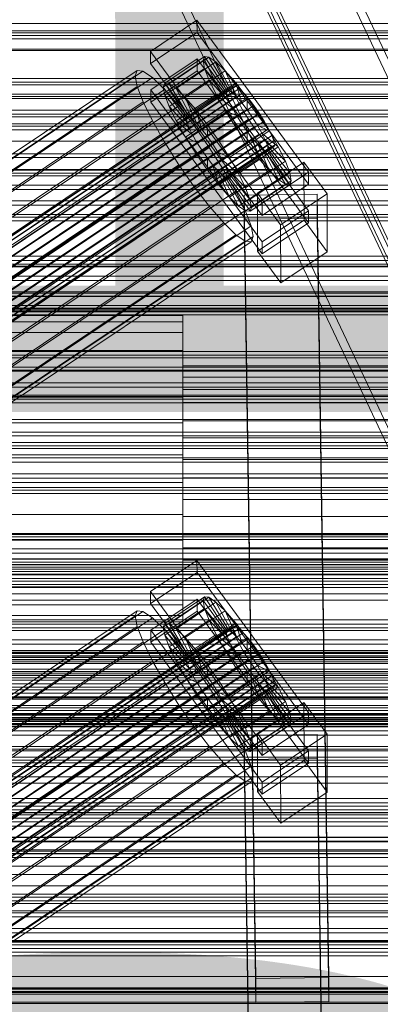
# Model space of a CAD drawing. Header units: millimetres. Extents: x -3490 to 61924, y -72580 to 6847.
# Tile 358 of 656: x 302 to 391, y -32882 to -32639. Entities that reach past the tile are written whole.
import ezdxf

# ---------------------------------------------------------------- set-up
doc = ezdxf.new("R2010")
doc.units = ezdxf.units.MM
for name, color, linetype, lineweight in [('COTAS_P', 1, 'Continuous', 0), ('frontal_C02', 7, 'Continuous', 0), ('frontal_C03', 7, 'Continuous', 0), ('frontal_C03-dry', 7, 'Continuous', 0), ('frontal_tolva', 7, 'Continuous', 0)]:
    doc.layers.add(name, color=color, linetype=linetype, lineweight=lineweight)
doc.dimstyles.new('R19_100', dxfattribs={"dimtxt": 250, "dimasz": 150, "dimexe": 150, "dimexo": 80, "dimgap": 100, "dimtad": 1, "dimtih": 1, "dimtoh": 1, "dimdsep": 46, "dimcen": 0.09, "dimadec": 0, "dimazin": 0, "dimtfac": 1, "dimtdec": 4, "dimtofl": 0, "dimtmove": 0, "dimatfit": 3, "dimfxl": 1, "dimtolj": 1, "dimtzin": 0, "dimarcsym": 0})

# ---------------------------------------------------------------- blocks, each defined once
blk = doc.blocks.new('DIM_R29_58')
at = {"layer": 'COTAS_P'}
for p, q in [((-150, -32300), (550, -32300)), ((550, -32300), (505, -32450)), ((550, -34900), (550, -32300)), ((550, -32300), (595, -32450)), ((550, -34900), (505, -34750)), ((550, -34900), (595, -34750)), ((-150, -34900), (550, -34900))]:
    blk.add_line(p, q, dxfattribs=at)
blk.add_text('2600 P', height=250, rotation=90, dxfattribs=at).set_placement((450, -33600))

msp = doc.modelspace()

# ---------------------------------------------------------------- linework, layer by layer
at = {"layer": 'frontal_C02'}
for p, q in [((299.114, -32450.056), (439.114, -32745.966)), ((439.114, -32750.735), (299.114, -32454.825)), ((420.886, -32753.824), (280.886, -32457.913)), ((420.886, -32758.593), (280.886, -32462.682)), ((299.114, -32494.763), (439.114, -32790.674)), ((439.114, -32795.443), (299.114, -32499.532)), ((420.886, -32798.531), (280.886, -32502.621)), ((420.886, -32803.3), (280.886, -32507.39)), ((334.501, -32646.938), (345.969, -32639.269)), ((345.969, -32639.269), (345.981, -32642.249)), ((345.969, -32639.269), (373.501, -32676.791)), ((345.981, -32642.249), (334.513, -32649.918)), ((373.513, -32679.772), (345.981, -32642.249)), ((334.513, -32649.918), (334.501, -32646.938)), ((362.033, -32684.46), (334.501, -32646.938)), ((334.513, -32649.918), (362.045, -32687.441)), ((334.539, -32656.475), (346.008, -32648.806)), ((337.64, -32655.776), (347.47, -32649.202)), ((338.005, -32654.816), (347.835, -32648.243)), ((339.088, -32654.934), (348.918, -32648.361)), ((340.816, -32656.122), (350.645, -32649.548)), ((346.008, -32648.806), (346.02, -32651.787)), ((346.008, -32648.806), (373.539, -32686.329)), ((347.835, -32648.243), (347.47, -32649.202)), ((347.47, -32649.202), (353.205, -32657.02)), ((347.47, -32649.202), (347.847, -32651.174)), ((348.918, -32648.361), (347.835, -32648.243)), ((347.835, -32648.243), (353.378, -32656.565)), ((350.645, -32649.548), (348.918, -32648.361)), ((348.918, -32648.361), (353.892, -32656.621)), ((352.899, -32651.724), (350.645, -32649.548)), ((350.645, -32649.548), (354.71, -32657.183)), ((146.872, -32774.936), (331.181, -32651.681)), ((148.32, -32775.094), (332.629, -32651.839)), ((331.181, -32651.681), (330.692, -32652.964)), ((332.629, -32651.839), (331.181, -32651.681)), ((334.938, -32653.427), (332.629, -32651.839)), ((346.02, -32651.787), (334.551, -32659.456)), ((338.017, -32657.748), (347.847, -32651.174)), ((343.069, -32658.298), (352.899, -32651.724)), ((373.551, -32689.309), (346.02, -32651.787)), ((347.847, -32651.174), (353.384, -32657.954)), ((347.847, -32651.174), (348.941, -32654.024)), ((355.525, -32654.741), (352.899, -32651.724)), ((352.899, -32651.724), (355.777, -32658.214)), ((146.383, -32776.219), (330.692, -32652.964)), ((150.629, -32776.681), (334.938, -32653.427)), ((330.692, -32652.964), (331.197, -32655.6)), ((337.95, -32656.336), (334.938, -32653.427)), ((337.64, -32655.776), (338.005, -32654.816)), ((343.549, -32663.139), (338.005, -32654.816)), ((338.005, -32654.816), (339.088, -32654.934)), ((339.111, -32660.597), (348.941, -32654.024)), ((345.695, -32661.314), (355.525, -32654.741)), ((348.941, -32654.024), (353.902, -32659.303)), ((348.941, -32654.024), (350.678, -32657.557)), ((358.345, -32658.392), (355.525, -32654.741)), ((355.525, -32654.741), (357.021, -32659.643)), ((141.045, -32798.899), (354.844, -32655.924)), ((141.218, -32798.445), (355.017, -32655.469)), ((141.224, -32799.833), (355.022, -32656.858)), ((141.731, -32798.501), (355.53, -32655.525)), ((142.549, -32799.063), (356.348, -32656.088)), ((143.617, -32800.094), (357.415, -32657.119)), ((146.887, -32778.855), (331.197, -32655.6)), ((153.641, -32779.59), (337.95, -32656.336)), ((331.197, -32655.6), (332.659, -32659.41)), ((334.551, -32659.456), (334.539, -32656.475)), ((362.071, -32693.998), (334.539, -32656.475)), ((343.376, -32663.593), (337.64, -32655.776)), ((338.017, -32657.748), (337.64, -32655.776)), ((341.461, -32660.368), (337.95, -32656.336)), ((344.062, -32663.195), (339.088, -32654.934)), ((339.088, -32654.934), (340.816, -32656.122)), ((344.88, -32663.757), (340.816, -32656.122)), ((340.816, -32656.122), (343.069, -32658.298)), ((353.205, -32657.02), (343.376, -32663.593)), ((353.378, -32656.565), (343.549, -32663.139)), ((353.892, -32656.621), (344.062, -32663.195)), ((354.71, -32657.183), (344.88, -32663.757)), ((353.205, -32657.02), (353.378, -32656.565)), ((353.384, -32657.954), (353.205, -32657.02)), ((353.378, -32656.565), (353.892, -32656.621)), ((353.892, -32656.621), (354.71, -32657.183)), ((354.71, -32657.183), (355.777, -32658.214)), ((355.017, -32655.469), (354.844, -32655.924)), ((354.844, -32655.924), (355.022, -32656.858)), ((355.53, -32655.525), (355.017, -32655.469)), ((355.022, -32656.858), (355.541, -32658.208)), ((356.348, -32656.088), (355.53, -32655.525)), ((357.415, -32657.119), (356.348, -32656.088)), ((358.659, -32658.547), (357.415, -32657.119)), ((141.742, -32801.183), (355.541, -32658.208)), ((144.861, -32801.523), (358.659, -32658.547)), ((148.35, -32782.664), (332.659, -32659.41)), ((332.659, -32659.41), (334.981, -32664.133)), ((334.551, -32659.456), (362.083, -32696.978)), ((343.554, -32664.527), (338.017, -32657.748)), ((339.111, -32660.597), (338.017, -32657.748)), ((340.848, -32664.131), (350.678, -32657.557)), ((345.947, -32664.788), (343.069, -32658.298)), ((343.069, -32658.298), (345.695, -32661.314)), ((353.384, -32657.954), (343.554, -32664.527)), ((353.902, -32659.303), (344.073, -32665.877)), ((355.777, -32658.214), (345.947, -32664.788)), ((357.021, -32659.643), (347.191, -32666.217)), ((358.345, -32658.392), (348.515, -32664.966)), ((350.678, -32657.557), (354.725, -32660.977)), ((350.678, -32657.557), (352.938, -32661.533)), ((353.902, -32659.303), (353.384, -32657.954)), ((354.725, -32660.977), (353.902, -32659.303)), ((355.541, -32658.208), (356.363, -32659.881)), ((355.777, -32658.214), (357.021, -32659.643)), ((357.021, -32659.643), (358.357, -32661.373)), ((358.357, -32661.373), (358.345, -32658.392)), ((361.166, -32662.429), (358.345, -32658.392)), ((359.995, -32660.277), (358.659, -32658.547)), ((142.565, -32802.857), (356.363, -32659.881)), ((143.635, -32804.74), (357.434, -32661.765)), ((359.995, -32660.277), (146.196, -32803.252)), ((147.533, -32805.165), (361.332, -32662.189)), ((157.152, -32783.623), (341.461, -32660.368)), ((344.073, -32665.877), (339.111, -32660.597)), ((340.848, -32664.131), (339.111, -32660.597)), ((345.231, -32665.249), (341.461, -32660.368)), ((343.108, -32668.107), (352.938, -32661.533)), ((354.725, -32660.977), (344.895, -32667.551)), ((347.191, -32666.217), (345.695, -32661.314)), ((345.695, -32661.314), (348.515, -32664.966)), ((348.527, -32667.946), (358.357, -32661.373)), ((352.938, -32661.533), (355.796, -32662.86)), ((352.938, -32661.533), (355.569, -32665.681)), ((355.796, -32662.86), (354.725, -32660.977)), ((356.363, -32659.881), (357.434, -32661.765)), ((357.434, -32661.765), (358.68, -32663.73)), ((358.357, -32661.373), (359.693, -32663.285)), ((361.332, -32662.189), (359.995, -32660.277)), ((362.578, -32664.154), (361.332, -32662.189)), ((144.881, -32806.705), (358.68, -32663.73)), ((148.779, -32807.129), (362.578, -32664.154)), ((150.672, -32787.387), (334.981, -32664.133)), ((334.981, -32664.133), (338.003, -32669.448)), ((344.895, -32667.551), (340.848, -32664.131)), ((343.108, -32668.107), (340.848, -32664.131)), ((343.549, -32663.139), (343.376, -32663.593)), ((343.376, -32663.593), (343.554, -32664.527)), ((344.062, -32663.195), (343.549, -32663.139)), ((343.554, -32664.527), (344.073, -32665.877)), ((344.88, -32663.757), (344.062, -32663.195)), ((345.947, -32664.788), (344.88, -32663.757)), ((355.796, -32662.86), (345.966, -32669.434)), ((359.693, -32663.285), (349.863, -32669.858)), ((351.336, -32669.003), (361.166, -32662.429)), ((357.042, -32664.825), (355.796, -32662.86)), ((358.68, -32663.73), (360.017, -32665.642)), ((361.166, -32662.429), (359.693, -32663.285)), ((359.693, -32663.285), (360.939, -32665.25)), ((363.797, -32666.577), (361.166, -32662.429)), ((363.648, -32666.037), (362.578, -32664.154)), ((146.218, -32808.617), (360.017, -32665.642)), ((149.85, -32809.013), (363.648, -32666.037)), ((345.231, -32665.249), (160.922, -32788.504)), ((344.073, -32665.877), (344.895, -32667.551)), ((349.002, -32670.646), (345.231, -32665.249)), ((345.739, -32672.254), (355.569, -32665.681)), ((347.191, -32666.217), (345.947, -32664.788)), ((348.527, -32667.946), (347.191, -32666.217)), ((357.042, -32664.825), (347.212, -32671.399)), ((348.515, -32664.966), (348.527, -32667.946)), ((348.515, -32664.966), (351.336, -32669.003)), ((358.378, -32666.738), (348.548, -32673.311)), ((360.939, -32665.25), (351.109, -32671.823)), ((353.967, -32673.151), (363.797, -32666.577)), ((355.569, -32665.681), (357.042, -32664.825)), ((355.569, -32665.681), (358.39, -32669.718)), ((358.378, -32666.738), (357.042, -32664.825)), ((358.39, -32669.718), (358.378, -32666.738)), ((359.714, -32668.467), (358.378, -32666.738)), ((360.017, -32665.642), (361.352, -32667.371)), ((363.797, -32666.577), (360.939, -32665.25)), ((360.939, -32665.25), (362.01, -32667.133)), ((364.471, -32667.711), (363.648, -32666.037)), ((366.057, -32670.553), (363.797, -32666.577)), ((147.554, -32810.347), (361.352, -32667.371)), ((148.798, -32811.776), (362.596, -32668.8)), ((150.672, -32810.686), (364.471, -32667.711)), ((151.191, -32812.036), (364.989, -32669.061)), ((153.694, -32792.703), (338.003, -32669.448)), ((338.003, -32669.448), (341.52, -32674.993)), ((345.966, -32669.434), (343.108, -32668.107)), ((345.739, -32672.254), (343.108, -32668.107)), ((344.895, -32667.551), (345.966, -32669.434)), ((345.966, -32669.434), (347.212, -32671.399)), ((349.863, -32669.858), (348.527, -32667.946)), ((349.863, -32669.858), (351.336, -32669.003)), ((359.714, -32668.467), (349.884, -32675.041)), ((351.336, -32669.003), (353.967, -32673.151)), ((362.01, -32667.133), (352.18, -32673.707)), ((362.833, -32668.807), (353.003, -32675.38)), ((361.21, -32673.369), (359.714, -32668.467)), ((360.958, -32669.896), (359.714, -32668.467)), ((361.352, -32667.371), (362.596, -32668.8)), ((366.057, -32670.553), (362.01, -32667.133)), ((362.01, -32667.133), (362.833, -32668.807)), ((362.596, -32668.8), (363.664, -32669.831)), ((367.794, -32674.086), (362.833, -32668.807)), ((362.833, -32668.807), (363.351, -32670.157)), ((364.989, -32669.061), (364.471, -32667.711)), ((365.168, -32669.995), (364.989, -32669.061)), ((149.865, -32812.806), (363.664, -32669.831)), ((150.683, -32813.369), (364.482, -32670.394)), ((151.196, -32813.425), (364.995, -32670.449)), ((151.369, -32812.97), (365.168, -32669.995)), ((164.693, -32793.901), (349.002, -32670.646)), ((347.212, -32671.399), (345.739, -32672.254)), ((347.212, -32671.399), (348.548, -32673.311)), ((348.56, -32676.292), (358.39, -32669.718)), ((352.519, -32676.191), (349.002, -32670.646)), ((351.109, -32671.823), (349.863, -32669.858)), ((352.18, -32673.707), (351.109, -32671.823)), ((351.109, -32671.823), (353.967, -32673.151)), ((360.958, -32669.896), (351.128, -32676.469)), ((362.025, -32670.927), (352.196, -32677.5)), ((362.843, -32671.489), (353.014, -32678.063)), ((363.351, -32670.157), (353.521, -32676.73)), ((363.357, -32671.545), (353.527, -32678.119)), ((363.53, -32671.091), (353.7, -32677.664)), ((356.228, -32677.127), (366.057, -32670.553)), ((358.39, -32669.718), (361.21, -32673.369)), ((363.836, -32676.386), (360.958, -32669.896)), ((362.025, -32670.927), (360.958, -32669.896)), ((366.09, -32678.562), (362.025, -32670.927)), ((362.843, -32671.489), (362.025, -32670.927)), ((367.817, -32679.749), (362.843, -32671.489)), ((363.357, -32671.545), (362.843, -32671.489)), ((368.888, -32676.936), (363.351, -32670.157)), ((363.351, -32670.157), (363.53, -32671.091)), ((363.53, -32671.091), (363.357, -32671.545)), ((368.9, -32679.867), (363.357, -32671.545)), ((369.265, -32678.908), (363.53, -32671.091)), ((363.664, -32669.831), (364.482, -32670.394)), ((364.482, -32670.394), (364.995, -32670.449)), ((364.995, -32670.449), (365.168, -32669.995)), ((367.794, -32674.086), (366.057, -32670.553)), ((348.56, -32676.292), (345.739, -32672.254)), ((348.548, -32673.311), (348.56, -32676.292)), ((348.548, -32673.311), (349.884, -32675.041)), ((351.38, -32679.943), (361.21, -32673.369)), ((353.003, -32675.38), (352.18, -32673.707)), ((352.18, -32673.707), (356.228, -32677.127)), ((353.967, -32673.151), (356.228, -32677.127)), ((357.964, -32680.66), (367.794, -32674.086)), ((360.882, -32682.003), (372.35, -32674.334)), ((361.21, -32673.369), (363.836, -32676.386)), ((368.888, -32676.936), (367.794, -32674.086)), ((372.35, -32674.334), (372.408, -32688.64)), ((372.35, -32674.334), (378.086, -32682.151)), ((157.211, -32798.248), (341.52, -32674.993)), ((168.21, -32799.446), (352.519, -32676.191)), ((341.52, -32674.993), (345.291, -32680.39)), ((351.38, -32679.943), (348.56, -32676.292)), ((349.884, -32675.041), (351.38, -32679.943)), ((349.884, -32675.041), (351.128, -32676.469)), ((351.128, -32676.469), (354.006, -32682.959)), ((351.128, -32676.469), (352.196, -32677.5)), ((355.541, -32681.507), (352.519, -32676.191)), ((353.521, -32676.73), (353.003, -32675.38)), ((353.003, -32675.38), (357.964, -32680.66)), ((353.7, -32677.664), (353.521, -32676.73)), ((353.521, -32676.73), (359.058, -32683.509)), ((354.006, -32682.959), (363.836, -32676.386)), ((363.836, -32676.386), (366.09, -32678.562)), ((352.196, -32677.5), (356.26, -32685.135)), ((352.196, -32677.5), (353.014, -32678.063)), ((353.014, -32678.063), (357.987, -32686.323)), ((353.014, -32678.063), (353.527, -32678.119)), ((353.527, -32678.119), (353.7, -32677.664)), ((353.527, -32678.119), (359.07, -32686.441)), ((353.7, -32677.664), (359.436, -32685.481)), ((356.228, -32677.127), (357.964, -32680.66)), ((356.26, -32685.135), (366.09, -32678.562)), ((359.058, -32683.509), (368.888, -32676.936)), ((359.436, -32685.481), (369.265, -32678.908)), ((373.501, -32676.791), (362.033, -32684.46)), ((366.09, -32678.562), (367.817, -32679.749)), ((369.265, -32678.908), (368.888, -32676.936)), ((368.9, -32679.867), (369.265, -32678.908)), ((373.513, -32679.772), (373.501, -32676.791)), ((160.982, -32803.645), (345.291, -32680.39)), ((171.232, -32804.761), (355.541, -32681.507)), ((345.291, -32680.39), (349.061, -32685.271)), ((354.006, -32682.959), (351.38, -32679.943)), ((357.863, -32686.23), (355.541, -32681.507)), ((357.964, -32680.66), (359.058, -32683.509)), ((357.987, -32686.323), (367.817, -32679.749)), ((359.07, -32686.441), (368.9, -32679.867)), ((362.045, -32687.441), (373.513, -32679.772)), ((367.817, -32679.749), (368.9, -32679.867)), ((356.26, -32685.135), (354.006, -32682.959)), ((357.646, -32682.462), (375.644, -32682.219)), ((357.646, -32688.424), (357.646, -32682.462)), ((360.514, -32875.867), (357.646, -32682.462)), ((359.058, -32683.509), (359.436, -32685.481)), ((360.939, -32696.309), (360.882, -32682.003)), ((366.618, -32689.82), (360.882, -32682.003)), ((378.086, -32682.151), (366.618, -32689.82)), ((375.644, -32682.219), (375.644, -32688.18)), ((375.644, -32682.219), (378.512, -32875.624)), ((378.143, -32696.457), (378.086, -32682.151)), ((164.752, -32808.526), (349.061, -32685.271)), ((173.554, -32809.485), (357.863, -32686.23)), ((349.061, -32685.271), (352.572, -32689.304)), ((357.987, -32686.323), (356.26, -32685.135)), ((359.326, -32690.039), (357.863, -32686.23)), ((359.07, -32686.441), (357.987, -32686.323)), ((359.436, -32685.481), (359.07, -32686.441)), ((362.033, -32684.46), (362.045, -32687.441)), ((373.539, -32686.329), (362.071, -32693.998)), ((373.551, -32689.309), (373.539, -32686.329)), ((375.644, -32688.18), (357.646, -32688.424)), ((360.514, -32881.829), (357.646, -32688.424)), ((372.408, -32688.64), (360.939, -32696.309)), ((378.143, -32696.457), (372.408, -32688.64)), ((378.512, -32881.585), (375.644, -32688.18)), ((168.263, -32812.558), (352.572, -32689.304)), ((175.016, -32813.294), (359.326, -32690.039)), ((352.572, -32689.304), (355.584, -32692.213)), ((359.83, -32692.675), (359.326, -32690.039)), ((362.083, -32696.978), (373.551, -32689.309)), ((366.618, -32689.82), (366.675, -32704.126)), ((171.275, -32815.468), (355.584, -32692.213)), ((173.584, -32817.055), (357.893, -32693.801)), ((175.521, -32815.93), (359.83, -32692.675)), ((355.584, -32692.213), (357.893, -32693.801)), ((357.893, -32693.801), (359.341, -32693.958)), ((359.341, -32693.958), (359.83, -32692.675)), ((175.032, -32817.213), (359.341, -32693.958)), ((362.071, -32693.998), (362.083, -32696.978)), ((360.939, -32696.309), (366.675, -32704.126)), ((366.675, -32704.126), (378.143, -32696.457)), ((342.5, -32712.154), (-342.5, -32712.154)), ((342.5, -32713.727), (342.5, -32712.154)), ((342.5, -32712.154), (342.5, -32716.343)), ((342.5, -32713.727), (-342.5, -32713.727)), ((342.5, -32720.822), (342.5, -32713.727)), ((342.5, -32716.343), (-342.5, -32716.343)), ((342.5, -32716.343), (342.5, -32725.655)), ((342.5, -32720.822), (-342.5, -32720.822)), ((342.5, -32732.36), (342.5, -32720.822)), ((342.5, -32727.414), (342.5, -32724.603)), ((342.5, -32724.603), (342.5, -32725.659)), ((450.5, -32724.603), (342.5, -32724.603)), ((342.5, -32725.655), (-342.5, -32725.655)), ((342.5, -32725.655), (342.5, -32738.674)), ((342.5, -32725.659), (342.5, -32730.42)), ((450.5, -32725.659), (342.5, -32725.659)), ((342.5, -32733.663), (342.5, -32727.414)), ((450.5, -32727.414), (342.5, -32727.414)), ((342.5, -32732.36), (-342.5, -32732.36)), ((342.5, -32730.42), (342.5, -32738.163)), ((450.5, -32730.42), (342.5, -32730.42)), ((342.5, -32746.583), (342.5, -32732.36)), ((342.5, -32742.4), (342.5, -32733.663)), ((450.5, -32733.663), (342.5, -32733.663)), ((-342.5, -32738.674), (342.5, -32738.674)), ((342.5, -32738.163), (342.5, -32747.707)), ((450.5, -32738.163), (342.5, -32738.163)), ((342.5, -32738.674), (342.5, -32753.417)), ((342.5, -32752.293), (342.5, -32742.4)), ((342.5, -32742.4), (450.5, -32742.4)), ((342.5, -32746.583), (-342.5, -32746.583)), ((342.5, -32761.326), (342.5, -32746.583)), ((342.5, -32747.707), (342.5, -32757.6)), ((450.5, -32747.707), (342.5, -32747.707)), ((342.5, -32753.417), (-342.5, -32753.417)), ((342.5, -32761.837), (342.5, -32752.293)), ((450.5, -32752.293), (342.5, -32752.293)), ((342.5, -32753.417), (342.5, -32767.64)), ((342.5, -32757.6), (342.5, -32766.337)), ((450.5, -32757.6), (342.5, -32757.6)), ((342.5, -32761.326), (-342.5, -32761.326)), ((342.5, -32774.345), (342.5, -32761.326)), ((342.5, -32769.58), (342.5, -32761.837)), ((450.5, -32761.837), (342.5, -32761.837)), ((342.5, -32766.337), (342.5, -32772.586)), ((450.5, -32766.337), (342.5, -32766.337)), ((342.5, -32767.64), (-342.5, -32767.64)), ((342.5, -32767.64), (342.5, -32779.178)), ((342.5, -32774.341), (342.5, -32769.58)), ((450.5, -32769.58), (342.5, -32769.58)), ((334.501, -32780.328), (345.969, -32772.659)), ((342.5, -32772.586), (342.5, -32775.397)), ((450.5, -32772.586), (342.5, -32772.586)), ((345.969, -32772.659), (345.981, -32775.64)), ((345.969, -32772.659), (373.501, -32810.181)), ((342.5, -32774.345), (-342.5, -32774.345)), ((345.981, -32775.64), (334.513, -32783.309)), ((342.5, -32775.397), (342.5, -32774.341)), ((450.5, -32774.341), (342.5, -32774.341)), ((342.5, -32783.657), (342.5, -32774.345)), ((450.5, -32775.397), (342.5, -32775.397)), ((373.513, -32813.162), (345.981, -32775.64)), ((342.5, -32779.178), (-342.5, -32779.178)), ((334.513, -32783.309), (334.501, -32780.328)), ((362.033, -32817.851), (334.501, -32780.328)), ((342.5, -32779.178), (342.5, -32786.273)), ((342.5, -32783.657), (-342.5, -32783.657)), ((334.513, -32783.309), (362.045, -32820.831)), ((334.539, -32789.866), (346.008, -32782.197)), ((337.64, -32789.166), (347.47, -32782.593)), ((338.005, -32788.207), (347.835, -32781.633)), ((339.088, -32788.325), (348.918, -32781.751)), ((340.816, -32789.512), (350.645, -32782.939)), ((342.5, -32787.846), (342.5, -32783.657)), ((346.008, -32782.197), (346.02, -32785.177)), ((346.008, -32782.197), (373.539, -32819.719)), ((347.835, -32781.633), (347.47, -32782.593)), ((347.47, -32782.593), (353.205, -32790.41)), ((347.47, -32782.593), (347.847, -32784.565)), ((348.918, -32781.751), (347.835, -32781.633)), ((347.835, -32781.633), (353.378, -32789.955)), ((350.645, -32782.939), (348.918, -32781.751)), ((348.918, -32781.751), (353.892, -32790.011)), ((352.899, -32785.115), (350.645, -32782.939)), ((350.645, -32782.939), (354.71, -32790.574)), ((146.872, -32908.326), (331.181, -32785.072)), ((148.32, -32908.484), (332.629, -32785.229)), ((331.181, -32785.072), (330.692, -32786.355)), ((332.629, -32785.229), (331.181, -32785.072)), ((334.938, -32786.817), (332.629, -32785.229)), ((346.02, -32785.177), (334.551, -32792.846)), ((338.017, -32791.138), (347.847, -32784.565)), ((343.069, -32791.688), (352.899, -32785.115)), ((373.551, -32822.7), (346.02, -32785.177)), ((347.847, -32784.565), (353.384, -32791.344)), ((347.847, -32784.565), (348.941, -32787.414)), ((355.525, -32788.131), (352.899, -32785.115)), ((352.899, -32785.115), (355.777, -32791.605)), ((342.5, -32786.273), (-342.5, -32786.273)), ((342.5, -32787.846), (-342.5, -32787.846)), ((146.383, -32909.609), (330.692, -32786.355)), ((150.629, -32910.072), (334.938, -32786.817)), ((330.692, -32786.355), (331.197, -32788.99)), ((337.95, -32789.726), (334.938, -32786.817)), ((337.64, -32789.166), (338.005, -32788.207)), ((343.549, -32796.529), (338.005, -32788.207)), ((338.005, -32788.207), (339.088, -32788.325)), ((344.062, -32796.585), (339.088, -32788.325)), ((339.088, -32788.325), (340.816, -32789.512)), ((339.111, -32793.988), (348.941, -32787.414)), ((342.5, -32786.273), (342.5, -32787.846)), ((345.695, -32794.705), (355.525, -32788.131)), ((348.941, -32787.414), (353.902, -32792.694)), ((348.941, -32787.414), (350.678, -32790.947)), ((358.345, -32791.782), (355.525, -32788.131)), ((355.525, -32788.131), (357.021, -32793.033)), ((141.045, -32932.29), (354.844, -32789.314)), ((141.218, -32931.835), (355.017, -32788.86)), ((141.224, -32933.224), (355.022, -32790.248)), ((141.731, -32931.891), (355.53, -32788.916)), ((142.549, -32932.453), (356.348, -32789.478)), ((143.617, -32933.484), (357.415, -32790.509)), ((146.887, -32912.245), (331.197, -32788.99)), ((153.641, -32912.981), (337.95, -32789.726)), ((331.197, -32788.99), (332.659, -32792.8)), ((334.551, -32792.846), (334.539, -32789.866)), ((362.071, -32827.388), (334.539, -32789.866)), ((343.376, -32796.984), (337.64, -32789.166)), ((338.017, -32791.138), (337.64, -32789.166)), ((341.461, -32793.759), (337.95, -32789.726)), ((344.88, -32797.147), (340.816, -32789.512)), ((340.816, -32789.512), (343.069, -32791.688)), ((340.848, -32797.521), (350.678, -32790.947)), ((353.205, -32790.41), (343.376, -32796.984)), ((353.378, -32789.955), (343.549, -32796.529)), ((353.892, -32790.011), (344.062, -32796.585)), ((354.71, -32790.574), (344.88, -32797.147)), ((350.678, -32790.947), (354.725, -32794.367)), ((350.678, -32790.947), (352.938, -32794.923)), ((353.205, -32790.41), (353.378, -32789.955)), ((353.384, -32791.344), (353.205, -32790.41)), ((353.378, -32789.955), (353.892, -32790.011)), ((353.892, -32790.011), (354.71, -32790.574)), ((354.71, -32790.574), (355.777, -32791.605)), ((355.017, -32788.86), (354.844, -32789.314)), ((354.844, -32789.314), (355.022, -32790.248)), ((355.53, -32788.916), (355.017, -32788.86)), ((355.022, -32790.248), (355.541, -32791.598)), ((356.348, -32789.478), (355.53, -32788.916)), ((357.415, -32790.509), (356.348, -32789.478)), ((358.659, -32791.938), (357.415, -32790.509)), ((141.742, -32934.573), (355.541, -32791.598)), ((142.565, -32936.247), (356.363, -32793.272)), ((144.861, -32934.913), (358.659, -32791.938)), ((148.35, -32916.055), (332.659, -32792.8)), ((332.659, -32792.8), (334.981, -32797.523)), ((334.551, -32792.846), (362.083, -32830.369)), ((343.554, -32797.918), (338.017, -32791.138)), ((339.111, -32793.988), (338.017, -32791.138)), ((345.947, -32798.178), (343.069, -32791.688)), ((343.069, -32791.688), (345.695, -32794.705)), ((353.384, -32791.344), (343.554, -32797.918)), ((353.902, -32792.694), (344.073, -32799.267)), ((355.777, -32791.605), (345.947, -32798.178)), ((357.021, -32793.033), (347.191, -32799.607)), ((358.345, -32791.782), (348.515, -32798.356)), ((353.902, -32792.694), (353.384, -32791.344)), ((354.725, -32794.367), (353.902, -32792.694)), ((355.541, -32791.598), (356.363, -32793.272)), ((355.777, -32791.605), (357.021, -32793.033)), ((356.363, -32793.272), (357.434, -32795.155)), ((357.021, -32793.033), (358.357, -32794.763)), ((358.357, -32794.763), (358.345, -32791.782)), ((361.166, -32795.82), (358.345, -32791.782)), ((359.995, -32793.667), (358.659, -32791.938)), ((143.635, -32938.13), (357.434, -32795.155)), ((359.995, -32793.667), (146.196, -32936.643)), ((147.533, -32938.555), (361.332, -32795.58)), ((157.152, -32917.013), (341.461, -32793.759)), ((344.073, -32799.267), (339.111, -32793.988)), ((340.848, -32797.521), (339.111, -32793.988)), ((345.231, -32798.64), (341.461, -32793.759)), ((343.108, -32801.497), (352.938, -32794.923)), ((354.725, -32794.367), (344.895, -32800.941)), ((347.191, -32799.607), (345.695, -32794.705)), ((345.695, -32794.705), (348.515, -32798.356)), ((348.527, -32801.337), (358.357, -32794.763)), ((351.336, -32802.393), (361.166, -32795.82)), ((352.938, -32794.923), (355.796, -32796.251)), ((352.938, -32794.923), (355.569, -32799.071)), ((355.796, -32796.251), (354.725, -32794.367)), ((357.434, -32795.155), (358.68, -32797.12)), ((358.357, -32794.763), (359.693, -32796.675)), ((361.166, -32795.82), (359.693, -32796.675)), ((361.332, -32795.58), (359.995, -32793.667)), ((363.797, -32799.967), (361.166, -32795.82)), ((362.578, -32797.544), (361.332, -32795.58)), ((144.881, -32940.095), (358.68, -32797.12)), ((148.779, -32940.52), (362.578, -32797.544)), ((150.672, -32920.778), (334.981, -32797.523)), ((334.981, -32797.523), (338.003, -32802.839)), ((344.895, -32800.941), (340.848, -32797.521)), ((343.108, -32801.497), (340.848, -32797.521)), ((343.549, -32796.529), (343.376, -32796.984)), ((343.376, -32796.984), (343.554, -32797.918)), ((344.062, -32796.585), (343.549, -32796.529)), ((343.554, -32797.918), (344.073, -32799.267)), ((344.88, -32797.147), (344.062, -32796.585)), ((345.947, -32798.178), (344.88, -32797.147)), ((347.191, -32799.607), (345.947, -32798.178)), ((355.796, -32796.251), (345.966, -32802.824)), ((357.042, -32798.216), (347.212, -32804.789)), ((348.515, -32798.356), (348.527, -32801.337)), ((348.515, -32798.356), (351.336, -32802.393)), ((359.693, -32796.675), (349.863, -32803.249)), ((355.569, -32799.071), (357.042, -32798.216)), ((357.042, -32798.216), (355.796, -32796.251)), ((358.378, -32800.128), (357.042, -32798.216)), ((358.68, -32797.12), (360.017, -32799.032)), ((359.693, -32796.675), (360.939, -32798.64)), ((363.648, -32799.428), (362.578, -32797.544)), ((146.218, -32942.008), (360.017, -32799.032)), ((147.554, -32943.737), (361.352, -32800.762)), ((149.85, -32942.403), (363.648, -32799.428)), ((345.231, -32798.64), (160.922, -32921.894)), ((344.073, -32799.267), (344.895, -32800.941)), ((349.002, -32804.037), (345.231, -32798.64)), ((345.739, -32805.645), (355.569, -32799.071)), ((348.527, -32801.337), (347.191, -32799.607)), ((358.378, -32800.128), (348.548, -32806.701)), ((360.939, -32798.64), (351.109, -32805.214)), ((362.01, -32800.523), (352.18, -32807.097)), ((353.967, -32806.541), (363.797, -32799.967)), ((355.569, -32799.071), (358.39, -32803.108)), ((358.39, -32803.108), (358.378, -32800.128)), ((359.714, -32801.857), (358.378, -32800.128)), ((360.017, -32799.032), (361.352, -32800.762)), ((363.797, -32799.967), (360.939, -32798.64)), ((360.939, -32798.64), (362.01, -32800.523)), ((361.352, -32800.762), (362.596, -32802.191)), ((366.057, -32803.943), (362.01, -32800.523)), ((362.01, -32800.523), (362.833, -32802.197)), ((364.471, -32801.101), (363.648, -32799.428)), ((366.057, -32803.943), (363.797, -32799.967)), ((148.798, -32945.166), (362.596, -32802.191)), ((149.865, -32946.197), (363.664, -32803.221)), ((150.672, -32944.077), (364.471, -32801.101)), ((151.191, -32945.427), (364.989, -32802.451)), ((153.694, -32926.093), (338.003, -32802.839)), ((338.003, -32802.839), (341.52, -32808.384)), ((345.966, -32802.824), (343.108, -32801.497)), ((345.739, -32805.645), (343.108, -32801.497)), ((344.895, -32800.941), (345.966, -32802.824)), ((345.966, -32802.824), (347.212, -32804.789)), ((349.863, -32803.249), (348.527, -32801.337)), ((348.56, -32809.682), (358.39, -32803.108)), ((349.863, -32803.249), (351.336, -32802.393)), ((359.714, -32801.857), (349.884, -32808.431)), ((351.336, -32802.393), (353.967, -32806.541)), ((362.833, -32802.197), (353.003, -32808.771)), ((358.39, -32803.108), (361.21, -32806.76)), ((361.21, -32806.76), (359.714, -32801.857)), ((360.958, -32803.286), (359.714, -32801.857)), ((362.596, -32802.191), (363.664, -32803.221)), ((367.794, -32807.477), (362.833, -32802.197)), ((362.833, -32802.197), (363.351, -32803.547)), ((363.664, -32803.221), (364.482, -32803.784)), ((364.989, -32802.451), (364.471, -32801.101)), ((365.168, -32803.385), (364.989, -32802.451)), ((150.683, -32946.759), (364.482, -32803.784)), ((151.196, -32946.815), (364.995, -32803.84)), ((151.369, -32946.361), (365.168, -32803.385)), ((164.693, -32927.291), (349.002, -32804.037)), ((347.212, -32804.789), (345.739, -32805.645)), ((348.56, -32809.682), (345.739, -32805.645)), ((347.212, -32804.789), (348.548, -32806.701)), ((352.519, -32809.582), (349.002, -32804.037)), ((351.109, -32805.214), (349.863, -32803.249)), ((352.18, -32807.097), (351.109, -32805.214)), ((351.109, -32805.214), (353.967, -32806.541)), ((360.958, -32803.286), (351.128, -32809.86)), ((362.025, -32804.317), (352.196, -32810.891)), ((362.843, -32804.88), (353.014, -32811.453)), ((363.351, -32803.547), (353.521, -32810.12)), ((363.357, -32804.935), (353.527, -32811.509)), ((363.53, -32804.481), (353.7, -32811.054)), ((356.228, -32810.517), (366.057, -32803.943)), ((363.836, -32809.776), (360.958, -32803.286)), ((362.025, -32804.317), (360.958, -32803.286)), ((366.09, -32811.952), (362.025, -32804.317)), ((362.843, -32804.88), (362.025, -32804.317)), ((367.817, -32813.14), (362.843, -32804.88)), ((363.357, -32804.935), (362.843, -32804.88)), ((368.888, -32810.326), (363.351, -32803.547)), ((363.351, -32803.547), (363.53, -32804.481)), ((363.53, -32804.481), (363.357, -32804.935)), ((368.9, -32813.258), (363.357, -32804.935)), ((369.265, -32812.298), (363.53, -32804.481)), ((364.482, -32803.784), (364.995, -32803.84)), ((364.995, -32803.84), (365.168, -32803.385)), ((367.794, -32807.477), (366.057, -32803.943)), ((348.548, -32806.701), (348.56, -32809.682)), ((348.548, -32806.701), (349.884, -32808.431)), ((351.38, -32813.333), (361.21, -32806.76)), ((353.003, -32808.771), (352.18, -32807.097)), ((352.18, -32807.097), (356.228, -32810.517)), ((353.967, -32806.541), (356.228, -32810.517)), ((357.964, -32814.05), (367.794, -32807.477)), ((360.882, -32815.393), (372.35, -32807.724)), ((361.21, -32806.76), (363.836, -32809.776)), ((368.888, -32810.326), (367.794, -32807.477)), ((372.35, -32807.724), (372.408, -32822.03)), ((372.35, -32807.724), (378.086, -32815.541)), ((157.211, -32931.638), (341.52, -32808.384)), ((168.21, -32932.836), (352.519, -32809.582)), ((341.52, -32808.384), (345.291, -32813.781)), ((351.38, -32813.333), (348.56, -32809.682)), ((349.884, -32808.431), (351.38, -32813.333)), ((349.884, -32808.431), (351.128, -32809.86)), ((351.128, -32809.86), (354.006, -32816.35)), ((351.128, -32809.86), (352.196, -32810.891)), ((355.541, -32814.897), (352.519, -32809.582)), ((353.521, -32810.12), (353.003, -32808.771)), ((353.003, -32808.771), (357.964, -32814.05)), ((353.7, -32811.054), (353.521, -32810.12)), ((353.521, -32810.12), (359.058, -32816.9)), ((354.006, -32816.35), (363.836, -32809.776)), ((359.058, -32816.9), (368.888, -32810.326)), ((373.501, -32810.181), (362.033, -32817.851)), ((363.836, -32809.776), (366.09, -32811.952)), ((369.265, -32812.298), (368.888, -32810.326)), ((373.513, -32813.162), (373.501, -32810.181)), ((352.196, -32810.891), (356.26, -32818.526)), ((352.196, -32810.891), (353.014, -32811.453)), ((353.014, -32811.453), (357.987, -32819.713)), ((353.014, -32811.453), (353.527, -32811.509)), ((353.527, -32811.509), (353.7, -32811.054)), ((353.527, -32811.509), (359.07, -32819.831)), ((353.7, -32811.054), (359.436, -32818.872)), ((356.228, -32810.517), (357.964, -32814.05)), ((356.26, -32818.526), (366.09, -32811.952)), ((359.436, -32818.872), (369.265, -32812.298)), ((366.09, -32811.952), (367.817, -32813.14)), ((368.9, -32813.258), (369.265, -32812.298)), ((160.982, -32937.035), (345.291, -32813.781)), ((171.232, -32938.152), (355.541, -32814.897)), ((345.291, -32813.781), (349.061, -32818.662)), ((354.006, -32816.35), (351.38, -32813.333)), ((357.863, -32819.62), (355.541, -32814.897)), ((357.964, -32814.05), (359.058, -32816.9)), ((357.987, -32819.713), (367.817, -32813.14)), ((359.07, -32819.831), (368.9, -32813.258)), ((362.045, -32820.831), (373.513, -32813.162)), ((367.817, -32813.14), (368.9, -32813.258)), ((356.26, -32818.526), (354.006, -32816.35)), ((357.646, -32815.853), (375.644, -32815.609)), ((357.646, -32821.814), (357.646, -32815.853)), ((360.514, -33009.258), (357.646, -32815.853)), ((359.058, -32816.9), (359.436, -32818.872)), ((360.939, -32829.7), (360.882, -32815.393)), ((366.618, -32823.21), (360.882, -32815.393)), ((378.086, -32815.541), (366.618, -32823.21)), ((375.644, -32815.609), (375.644, -32821.571)), ((375.644, -32815.609), (378.512, -33009.014)), ((378.143, -32829.848), (378.086, -32815.541)), ((164.752, -32941.916), (349.061, -32818.662)), ((173.554, -32942.875), (357.863, -32819.62)), ((349.061, -32818.662), (352.572, -32822.694)), ((357.987, -32819.713), (356.26, -32818.526)), ((359.326, -32823.43), (357.863, -32819.62)), ((359.07, -32819.831), (357.987, -32819.713)), ((359.436, -32818.872), (359.07, -32819.831)), ((362.033, -32817.851), (362.045, -32820.831)), ((373.539, -32819.719), (362.071, -32827.388)), ((373.551, -32822.7), (373.539, -32819.719)), ((375.644, -32821.571), (357.646, -32821.814)), ((360.514, -33015.219), (357.646, -32821.814)), ((372.408, -32822.03), (360.939, -32829.7)), ((378.143, -32829.848), (372.408, -32822.03)), ((378.512, -33014.976), (375.644, -32821.571)), ((168.263, -32945.949), (352.572, -32822.694)), ((175.016, -32946.684), (359.326, -32823.43)), ((352.572, -32822.694), (355.584, -32825.603)), ((359.83, -32826.066), (359.326, -32823.43)), ((362.083, -32830.369), (373.551, -32822.7)), ((366.618, -32823.21), (366.675, -32837.517)), ((171.275, -32948.858), (355.584, -32825.603)), ((173.584, -32950.445), (357.893, -32827.191)), ((175.032, -32950.603), (359.341, -32827.349)), ((175.521, -32949.32), (359.83, -32826.066)), ((355.584, -32825.603), (357.893, -32827.191)), ((357.893, -32827.191), (359.341, -32827.349)), ((359.341, -32827.349), (359.83, -32826.066)), ((362.071, -32827.388), (362.083, -32830.369)), ((360.939, -32829.7), (366.675, -32837.517)), ((366.675, -32837.517), (378.143, -32829.848)), ((-425, -32870.271), (425, -32870.271)), ((378.512, -32875.624), (360.514, -32875.867)), ((360.514, -32875.867), (360.514, -32881.829)), ((378.512, -32881.585), (378.512, -32875.624)), ((425, -32881.725), (-425, -32881.725)), ((360.514, -32881.829), (378.512, -32881.585))]:
    msp.add_line(p, q, dxfattribs=at)
at = {"layer": 'frontal_C03'}
for p, q in [((1250, -32640.037), (-1250, -32640.037)), ((1250, -32642.345), (-1250, -32642.345)), ((1250, -32642.998), (-1250, -32642.998)), ((1250, -32643.879), (-1250, -32643.879)), ((1500, -32646.426), (-1500, -32646.426)), ((1500, -32646.711), (-1500, -32646.711)), ((1250, -32653.686), (-1250, -32653.686)), ((1250, -32654.567), (-1250, -32654.567)), ((1250, -32655.221), (-1250, -32655.221)), ((-1500, -32658.119), (1500, -32658.119)), ((1250, -32657.528), (-1250, -32657.528)), ((-1250, -32658.585), (1250, -32658.585)), ((1250, -32661.437), (-1250, -32661.437)), ((1250, -32662.495), (-1250, -32662.495)), ((1250, -32664.802), (-1250, -32664.802)), ((1250, -32665.456), (-1250, -32665.456)), ((1250, -32666.337), (-1250, -32666.337)), ((1250, -32676.143), (-1250, -32676.143)), ((1250, -32677.025), (-1250, -32677.025)), ((1250, -32677.678), (-1250, -32677.678)), ((1250, -32679.986), (-1250, -32679.986)), ((-1250, -32681.043), (1250, -32681.043)), ((1250, -32683.895), (-1250, -32683.895)), ((1250, -32684.952), (-1250, -32684.952)), ((1250, -32687.26), (-1250, -32687.26)), ((1250, -32687.913), (-1250, -32687.913)), ((1250, -32688.795), (-1250, -32688.795)), ((1250, -32698.601), (-1250, -32698.601)), ((1250, -32699.482), (-1250, -32699.482)), ((1250, -32700.136), (-1250, -32700.136)), ((1250, -32702.443), (-1250, -32702.443)), ((-1250, -32703.501), (1250, -32703.501)), ((1250, -32706.353), (-1250, -32706.353)), ((1250, -32707.41), (-1250, -32707.41)), ((1250, -32709.717), (-1250, -32709.717)), ((1250, -32710.371), (-1250, -32710.371)), ((1250, -32711.252), (-1250, -32711.252)), ((1250, -32721.059), (-1250, -32721.059)), ((1250, -32721.94), (-1250, -32721.94)), ((1250, -32722.593), (-1250, -32722.593)), ((1250, -32724.901), (-1250, -32724.901)), ((-1250, -32725.958), (1250, -32725.958)), ((1250, -32728.81), (-1250, -32728.81)), ((1250, -32729.868), (-1250, -32729.868)), ((1250, -32732.175), (-1250, -32732.175)), ((1250, -32732.828), (-1250, -32732.828)), ((1250, -32733.71), (-1250, -32733.71)), ((1250, -32743.516), (-1250, -32743.516)), ((1250, -32744.398), (-1250, -32744.398)), ((1250, -32745.051), (-1250, -32745.051)), ((1250, -32747.358), (-1250, -32747.358)), ((-1250, -32748.416), (1250, -32748.416)), ((1250, -32751.268), (-1250, -32751.268)), ((1250, -32752.325), (-1250, -32752.325)), ((1250, -32754.633), (-1250, -32754.633)), ((1250, -32755.286), (-1250, -32755.286)), ((1250, -32756.167), (-1250, -32756.167)), ((1250, -32765.974), (-1250, -32765.974)), ((1250, -32766.855), (-1250, -32766.855)), ((1250, -32767.509), (-1250, -32767.509)), ((1250, -32769.816), (-1250, -32769.816)), ((-1250, -32770.873), (1250, -32770.873)), ((-1250, -32772.308), (1250, -32772.308)), ((-1250, -32773.105), (1250, -32773.105)), ((-1250, -32773.69), (1250, -32773.69)), ((1250, -32773.726), (-1250, -32773.726)), ((1250, -32774.783), (-1250, -32774.783)), ((-1250, -32776.028), (1250, -32776.028)), ((1250, -32777.09), (-1250, -32777.09)), ((-1250, -32777.157), (1250, -32777.157)), ((1250, -32777.744), (-1250, -32777.744)), ((1250, -32778.625), (-1250, -32778.625)), ((-1250, -32780.876), (1250, -32780.876)), ((-1250, -32782.473), (1250, -32782.473)), ((-1250, -32787.32), (1250, -32787.32)), ((1250, -32788.431), (-1250, -32788.431)), ((-1250, -32789.276), (1250, -32789.276)), ((1250, -32789.313), (-1250, -32789.313)), ((1250, -32789.966), (-1250, -32789.966)), ((1250, -32792.274), (-1250, -32792.274)), ((-1250, -32793.331), (1250, -32793.331)), ((-1268, -32795.293), (1268, -32795.293)), ((-1268, -32795.518), (1268, -32795.518)), ((-1268, -32795.682), (1268, -32795.682)), ((-1250, -32794.92), (1250, -32794.92)), ((-1268, -32796.34), (1268, -32796.34)), ((-1268, -32796.657), (1268, -32796.657)), ((-1268, -32797.703), (1268, -32797.703)), ((-1268, -32798.152), (1268, -32798.152)), ((1250, -32796.183), (-1250, -32796.183)), ((1250, -32797.101), (-1250, -32797.101)), ((1250, -32797.24), (-1250, -32797.24)), ((-1268, -32799.516), (1268, -32799.516)), ((-1268, -32800.066), (1268, -32800.066)), ((1250, -32799.548), (-1250, -32799.548)), ((1250, -32800.201), (-1250, -32800.201)), ((-1268, -32801.653), (1268, -32801.653)), ((1268, -32802.267), (-1268, -32802.267)), ((1250, -32801.083), (-1250, -32801.083)), ((-1250, -32803.159), (1250, -32803.159)), ((-1268, -32803.97), (1268, -32803.97)), ((-1268, -32804.605), (1268, -32804.605)), ((-1250, -32805.417), (1250, -32805.417)), ((-1268, -32806.309), (1268, -32806.309)), ((-1268, -32806.922), (1268, -32806.922)), ((-1268, -32808.51), (1268, -32808.51)), ((-1268, -32809.06), (1268, -32809.06)), ((-1268, -32810.423), (1268, -32810.423)), ((-1268, -32810.872), (1268, -32810.872)), ((-1268, -32811.918), (1268, -32811.918)), ((-1268, -32812.236), (1268, -32812.236)), ((-1268, -32812.894), (1268, -32812.894)), ((1250, -32810.889), (-1250, -32810.889)), ((-1250, -32811.474), (1250, -32811.474)), ((1250, -32811.77), (-1250, -32811.77)), ((1250, -32812.424), (-1250, -32812.424)), ((-1268, -32813.058), (1268, -32813.058)), ((-1268, -32813.282), (1268, -32813.282)), ((-1250, -32813.655), (1250, -32813.655)), ((1250, -32814.731), (-1250, -32814.731)), ((-1250, -32815.789), (1250, -32815.789)), ((1250, -32818.641), (-1250, -32818.641)), ((-1250, -32819.3), (1250, -32819.3)), ((1250, -32819.698), (-1250, -32819.698)), ((-1250, -32821.256), (1250, -32821.256)), ((1250, -32822.006), (-1250, -32822.006)), ((1250, -32822.659), (-1250, -32822.659)), ((1250, -32823.54), (-1250, -32823.54)), ((-1250, -32826.103), (1250, -32826.103)), ((-1250, -32827.7), (1250, -32827.7)), ((-1250, -32831.419), (1250, -32831.419)), ((-1250, -32832.548), (1250, -32832.548)), ((1250, -32833.347), (-1250, -32833.347)), ((1250, -32834.228), (-1250, -32834.228)), ((1250, -32834.882), (-1250, -32834.882)), ((-1250, -32834.886), (1250, -32834.886)), ((-1250, -32835.47), (1250, -32835.47)), ((-1250, -32836.268), (1250, -32836.268)), ((1250, -32837.189), (-1250, -32837.189)), ((-1250, -32838.246), (1250, -32838.246)), ((1250, -32841.098), (-1250, -32841.098)), ((1250, -32842.156), (-1250, -32842.156)), ((1250, -32844.463), (-1250, -32844.463)), ((1250, -32845.117), (-1250, -32845.117)), ((1250, -32845.998), (-1250, -32845.998)), ((-1500, -32850.211), (1500, -32850.211)), ((-1500, -32855.102), (1500, -32855.102)), ((1250, -32855.804), (-1250, -32855.804)), ((1250, -32856.686), (-1250, -32856.686)), ((1250, -32857.339), (-1250, -32857.339)), ((1500, -32859.194), (-1500, -32859.194)), ((1250, -32859.647), (-1250, -32859.647)), ((-1250, -32860.704), (1250, -32860.704)), ((1250, -32863.556), (-1250, -32863.556)), ((1250, -32864.613), (-1250, -32864.613)), ((1500, -32866.511), (-1500, -32866.511)), ((1500, -32866.796), (-1500, -32866.796)), ((1250, -32866.921), (-1250, -32866.921)), ((1250, -32867.574), (-1250, -32867.574)), ((1250, -32868.456), (-1250, -32868.456)), ((-1500, -32878.204), (1500, -32878.204)), ((1250, -32878.262), (-1250, -32878.262)), ((1250, -32879.143), (-1250, -32879.143)), ((1250, -32879.797), (-1250, -32879.797)), ((1250, -32882.104), (-1250, -32882.104))]:
    msp.add_line(p, q, dxfattribs=at)
at = {"layer": 'frontal_C03-dry'}
for p, q in [((-1290, -32641.875), (1290, -32641.875)), ((-1250, -32663.125), (1250, -32663.125)), ((1250, -32669.125), (-1250, -32669.125)), ((1290, -32672.25), (-1290, -32672.25)), ((1250, -32673.125), (-1250, -32673.125)), ((-1290, -32676.25), (1290, -32676.25)), ((-1250, -32697.5), (1250, -32697.5)), ((1250, -32703.5), (-1250, -32703.5)), ((1290, -32706.625), (-1290, -32706.625)), ((1250, -32707.5), (-1250, -32707.5)), ((-1290, -32710.625), (1290, -32710.625)), ((-1250, -32731.875), (1250, -32731.875)), ((1250, -32737.875), (-1250, -32737.875)), ((1290, -32741), (-1290, -32741)), ((1250, -32741.875), (-1250, -32741.875)), ((-1290, -32745), (1290, -32745)), ((-1250, -32766.25), (1250, -32766.25)), ((1250, -32772.25), (-1250, -32772.25)), ((1290, -32775.375), (-1290, -32775.375)), ((1250, -32776.25), (-1250, -32776.25)), ((-1290, -32779.375), (1290, -32779.375)), ((-1250, -32800.625), (1250, -32800.625)), ((1250, -32806.625), (-1250, -32806.625)), ((1290, -32809.75), (-1290, -32809.75)), ((1250, -32810.625), (-1250, -32810.625)), ((-1290, -32813.75), (1290, -32813.75)), ((-1250, -32835), (1250, -32835)), ((1250, -32841), (-1250, -32841)), ((1290, -32844.125), (-1290, -32844.125)), ((1250, -32845), (-1250, -32845)), ((-1290, -32848.125), (1290, -32848.125)), ((-1250, -32869.375), (1250, -32869.375)), ((1250, -32875.375), (-1250, -32875.375)), ((1290, -32878.5), (-1290, -32878.5)), ((1250, -32879.375), (-1250, -32879.375))]:
    msp.add_line(p, q, dxfattribs=at)
at = {"layer": 'frontal_tolva'}
for p, q in [((-1821.5, -32700), (1821.5, -32700)), ((-1725, -32700), (1725, -32700)), ((-1821.5, -32711), (1821.5, -32711)), ((-1725, -32712), (1725, -32712)), ((-1821.5, -32842), (1821.5, -32842)), ((-1821.5, -32853), (1821.5, -32853))]:
    msp.add_line(p, q, dxfattribs=at)

# ---------------------------------------------------------------- dimensions: what is measured, and where the dimension line sits
at = {"layer": 'COTAS_P'}
dim = msp.add_aligned_dim(p1=(-150, -34900), p2=(-150, -32300), distance=-700, text='<> P', dimstyle='R19_100', dxfattribs=at)
dim.commit()
dim.dimension.update_dxf_attribs({"geometry": 'DIM_R29_58', "text_midpoint": (550, -33600)})

doc.saveas('drawing.dxf')
